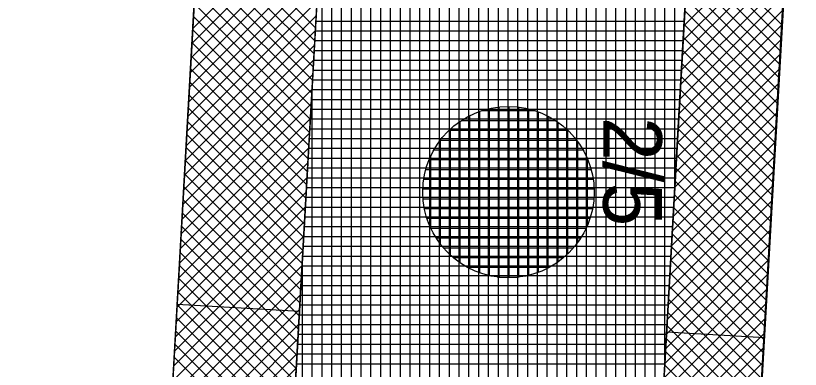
# Model space of a CAD drawing. Extents: x -565346 to -564154, y -1097386 to -1095620.
# Drawn here: x -564297.24 to -564281.23, y -1097091.9 to -1097084.68 of the extents above; entities that cross this region are included whole.
import ezdxf

# ---------------------------------------------------------------- set-up
doc = ezdxf.new("R2010")
doc.units = 0
for name, color, linetype in [('Vrstva 1', 7, 'Continuous'), ('Vrstva 13', 7, 'Continuous'), ('Vrstva 40', 7, 'Continuous'), ('Vrstva 41', 7, 'Continuous'), ('Vrstva 42', 7, 'Continuous'), ('Vrstva 43', 7, 'Continuous'), ('Vrstva 44', 7, 'Continuous')]:
    doc.layers.add(name, color=color, linetype=linetype)

msp = doc.modelspace()

# ---------------------------------------------------------------- linework, layer by layer
at = {"layer": 'Vrstva 1'}
msp.add_line((-564296.5, -1097135.53), (-564285.9, -1096948.97), dxfattribs=at)
at = {"layer": 'Vrstva 13'}
msp.add_line((-564277.71, -1097016.43), (-564284.61, -1097137.94), dxfattribs=at)
at = {"layer": 'Vrstva 41'}
for p, q in [((-564293.947, -1097090.573), (-564291.451, -1097090.714)), ((-564283.951, -1097091.14), (-564281.958, -1097091.253))]:
    msp.add_line(p, q, dxfattribs=at)
for points in [[(-564296.782, -1097140.492), (-564294.286, -1097140.634), (-564282.373, -1096930.972), (-564284.87, -1096930.83)], [(-564272.899, -1096931.51), (-564274.888, -1096931.397), (-564286.791, -1097141.059), (-564284.798, -1097141.172)]]:
    msp.add_lwpolyline(points, close=True, dxfattribs=at)
at = {"layer": 'Vrstva 42'}
for p, q in [((-564290.971, -1097082.285), (-564293.626, -1097084.94)), ((-564293.49, -1097082.557), (-564291.121, -1097084.927)), ((-564290.988, -1097082.585), (-564293.643, -1097085.24)), ((-564291.005, -1097082.885), (-564293.66, -1097085.54)), ((-564293.505, -1097082.825), (-564291.136, -1097085.194)), ((-564281.483, -1097082.768), (-564283.602, -1097084.887)), ((-564283.494, -1097082.978), (-564281.603, -1097084.869)), ((-564291.022, -1097083.185), (-564293.677, -1097085.84)), ((-564293.521, -1097083.092), (-564291.151, -1097085.462)), ((-564281.5, -1097083.068), (-564283.619, -1097085.186)), ((-564293.536, -1097083.36), (-564291.166, -1097085.73)), ((-564281.517, -1097083.368), (-564283.636, -1097085.486)), ((-564283.509, -1097083.246), (-564281.618, -1097085.137)), ((-564291.039, -1097083.485), (-564293.694, -1097086.14)), ((-564283.524, -1097083.513), (-564281.633, -1097085.404)), ((-564293.551, -1097083.628), (-564291.182, -1097085.997)), ((-564281.534, -1097083.668), (-564283.653, -1097085.786)), ((-564291.056, -1097083.785), (-564293.711, -1097086.44)), ((-564283.539, -1097083.781), (-564281.648, -1097085.672)), ((-564293.566, -1097083.895), (-564291.197, -1097086.265)), ((-564281.551, -1097083.967), (-564283.67, -1097086.086)), ((-564291.073, -1097084.084), (-564293.728, -1097086.739)), ((-564293.581, -1097084.163), (-564291.212, -1097086.533)), ((-564283.554, -1097084.049), (-564281.663, -1097085.94)), ((-564281.568, -1097084.267), (-564283.687, -1097086.386)), ((-564283.57, -1097084.316), (-564281.678, -1097086.207)), ((-564291.09, -1097084.384), (-564293.745, -1097087.039)), ((-564293.597, -1097084.431), (-564291.227, -1097086.8)), ((-564281.585, -1097084.567), (-564283.704, -1097086.686)), ((-564283.585, -1097084.584), (-564281.694, -1097086.475)), ((-564291.107, -1097084.684), (-564293.762, -1097087.339)), ((-564293.612, -1097084.698), (-564291.242, -1097087.068)), ((-564293.627, -1097084.966), (-564291.258, -1097087.335)), ((-564281.602, -1097084.867), (-564283.721, -1097086.986)), ((-564283.6, -1097084.851), (-564281.709, -1097086.743)), ((-564291.124, -1097084.984), (-564293.779, -1097087.639)), ((-564283.615, -1097085.119), (-564281.724, -1097087.01)), ((-564291.141, -1097085.284), (-564293.796, -1097087.939)), ((-564293.642, -1097085.234), (-564291.273, -1097087.603)), ((-564281.619, -1097085.167), (-564283.738, -1097087.286)), ((-564283.63, -1097085.387), (-564281.739, -1097087.278)), ((-564291.158, -1097085.584), (-564293.813, -1097088.239)), ((-564293.658, -1097085.501), (-564291.288, -1097087.871)), ((-564281.636, -1097085.467), (-564283.755, -1097087.585)), ((-564293.673, -1097085.769), (-564291.303, -1097088.138)), ((-564281.653, -1097085.767), (-564283.772, -1097087.885)), ((-564283.646, -1097085.654), (-564281.754, -1097087.546)), ((-564291.175, -1097085.884), (-564293.83, -1097088.539)), ((-564283.661, -1097085.922), (-564281.77, -1097087.813)), ((-564293.688, -1097086.036), (-564291.318, -1097088.406)), ((-564281.67, -1097086.066), (-564283.789, -1097088.185)), ((-564291.192, -1097086.184), (-564293.847, -1097088.839)), ((-564283.676, -1097086.19), (-564281.785, -1097088.081)), ((-564293.703, -1097086.304), (-564291.334, -1097088.674)), ((-564281.687, -1097086.366), (-564283.806, -1097088.485)), ((-564291.209, -1097086.483), (-564293.864, -1097089.138)), ((-564293.718, -1097086.572), (-564291.349, -1097088.941)), ((-564283.691, -1097086.457), (-564281.8, -1097088.349)), ((-564281.705, -1097086.666), (-564283.823, -1097088.785)), ((-564283.706, -1097086.725), (-564281.815, -1097088.616)), ((-564291.226, -1097086.783), (-564293.881, -1097089.438)), ((-564293.734, -1097086.839), (-564291.364, -1097089.209)), ((-564281.722, -1097086.966), (-564283.84, -1097089.085)), ((-564283.722, -1097086.993), (-564281.83, -1097088.884)), ((-564291.243, -1097087.083), (-564293.898, -1097089.738)), ((-564293.749, -1097087.107), (-564291.379, -1097089.477)), ((-564293.764, -1097087.375), (-564291.394, -1097089.744)), ((-564281.739, -1097087.266), (-564283.857, -1097089.385)), ((-564283.737, -1097087.26), (-564281.846, -1097089.151)), ((-564291.26, -1097087.383), (-564293.915, -1097090.038)), ((-564283.752, -1097087.528), (-564281.861, -1097089.419)), ((-564291.277, -1097087.683), (-564293.932, -1097090.338)), ((-564293.779, -1097087.642), (-564291.41, -1097090.012)), ((-564281.756, -1097087.566), (-564283.874, -1097089.684)), ((-564283.767, -1097087.796), (-564281.876, -1097089.687)), ((-564291.294, -1097087.983), (-564293.949, -1097090.638)), ((-564293.794, -1097087.91), (-564291.425, -1097090.279)), ((-564281.773, -1097087.866), (-564283.891, -1097089.984)), ((-564293.81, -1097088.178), (-564291.44, -1097090.547)), ((-564281.79, -1097088.165), (-564283.908, -1097090.284)), ((-564283.782, -1097088.063), (-564281.891, -1097089.954)), ((-564291.311, -1097088.283), (-564293.966, -1097090.938)), ((-564283.798, -1097088.331), (-564281.906, -1097090.222)), ((-564293.825, -1097088.445), (-564291.455, -1097090.815)), ((-564281.807, -1097088.465), (-564283.925, -1097090.584)), ((-564291.328, -1097088.583), (-564293.983, -1097091.238)), ((-564283.813, -1097088.599), (-564281.922, -1097090.49)), ((-564293.84, -1097088.713), (-564291.47, -1097091.082)), ((-564281.824, -1097088.765), (-564283.942, -1097090.884)), ((-564291.345, -1097088.883), (-564294, -1097091.537)), ((-564293.855, -1097088.98), (-564291.486, -1097091.35)), ((-564283.828, -1097088.866), (-564281.937, -1097090.757)), ((-564281.841, -1097089.065), (-564283.959, -1097091.184)), ((-564283.843, -1097089.134), (-564281.952, -1097091.025)), ((-564291.363, -1097089.182), (-564294.017, -1097091.837)), ((-564293.87, -1097089.248), (-564291.501, -1097091.618)), ((-564281.858, -1097089.365), (-564283.976, -1097091.484)), ((-564283.858, -1097089.402), (-564281.967, -1097091.293)), ((-564291.38, -1097089.482), (-564294.035, -1097092.137)), ((-564293.886, -1097089.516), (-564291.516, -1097091.885)), ((-564291.397, -1097089.782), (-564294.052, -1097092.437)), ((-564293.901, -1097089.783), (-564291.531, -1097092.153)), ((-564281.875, -1097089.665), (-564283.994, -1097091.784)), ((-564283.873, -1097089.669), (-564281.982, -1097091.56)), ((-564283.889, -1097089.937), (-564281.997, -1097091.828)), ((-564291.414, -1097090.082), (-564294.069, -1097092.737)), ((-564293.916, -1097090.051), (-564291.547, -1097092.42)), ((-564281.892, -1097089.965), (-564284.011, -1097092.083)), ((-564281.909, -1097090.264), (-564284.028, -1097092.383)), ((-564283.904, -1097090.204), (-564282.013, -1097092.096)), ((-564291.431, -1097090.382), (-564294.086, -1097093.037)), ((-564293.931, -1097090.319), (-564291.562, -1097092.688)), ((-564281.926, -1097090.564), (-564284.045, -1097092.683)), ((-564283.919, -1097090.472), (-564282.028, -1097092.363)), ((-564291.448, -1097090.682), (-564294.103, -1097093.337)), ((-564293.946, -1097090.586), (-564291.577, -1097092.956)), ((-564283.934, -1097090.74), (-564282.043, -1097092.631)), ((-564293.962, -1097090.854), (-564291.592, -1097093.223)), ((-564281.943, -1097090.864), (-564284.062, -1097092.983)), ((-564291.465, -1097090.982), (-564294.12, -1097093.637)), ((-564283.949, -1097091.007), (-564282.058, -1097092.899)), ((-564293.977, -1097091.122), (-564291.607, -1097093.491)), ((-564281.96, -1097091.164), (-564284.079, -1097093.283)), ((-564291.482, -1097091.282), (-564294.137, -1097093.937)), ((-564283.965, -1097091.275), (-564282.073, -1097093.166)), ((-564293.992, -1097091.389), (-564291.623, -1097093.759)), ((-564281.977, -1097091.464), (-564284.096, -1097093.583)), ((-564283.98, -1097091.543), (-564282.089, -1097093.434)), ((-564291.499, -1097091.581), (-564294.154, -1097094.236)), ((-564294.007, -1097091.657), (-564291.638, -1097094.026)), ((-564281.994, -1097091.764), (-564284.113, -1097093.883)), ((-564283.995, -1097091.81), (-564282.104, -1097093.702)), ((-564291.516, -1097091.881), (-564294.171, -1097094.536))]:
    msp.add_line(p, q, dxfattribs=at)
at = {"layer": 'Vrstva 43'}
for p, q in [((-564283.79, -1097088.199), (-564283.79, -1096955.91)), ((-564283.99, -1097091.722), (-564283.99, -1096959.43)), ((-564284.19, -1097095.244), (-564284.19, -1096962.95)), ((-564284.39, -1097098.767), (-564284.39, -1096966.47)), ((-564284.59, -1097102.29), (-564284.59, -1096969.99)), ((-564284.79, -1097105.813), (-564284.79, -1096973.51)), ((-564284.99, -1097109.336), (-564284.99, -1096977.03)), ((-564285.19, -1097112.859), (-564285.19, -1096980.55)), ((-564285.39, -1097116.382), (-564285.39, -1096984.069)), ((-564285.59, -1097119.904), (-564285.59, -1096987.589)), ((-564285.79, -1097123.427), (-564285.79, -1096991.109)), ((-564285.99, -1097126.95), (-564285.99, -1096994.629)), ((-564286.19, -1097130.473), (-564286.19, -1096998.149)), ((-564286.39, -1097133.996), (-564286.39, -1097001.669)), ((-564286.59, -1097137.519), (-564286.59, -1097005.189)), ((-564286.79, -1097141.041), (-564286.79, -1097008.709)), ((-564286.99, -1097151.064), (-564286.99, -1097012.229)), ((-564287.19, -1097151.053), (-564287.19, -1097015.748)), ((-564287.39, -1097151.606), (-564287.39, -1097019.268)), ((-564287.59, -1097155.126), (-564287.59, -1097022.788)), ((-564287.79, -1097158.646), (-564287.79, -1097026.308)), ((-564287.99, -1097162.166), (-564287.99, -1097029.828)), ((-564288.19, -1097165.686), (-564288.19, -1097033.348)), ((-564288.39, -1097169.206), (-564288.39, -1097036.868)), ((-564288.59, -1097172.726), (-564288.59, -1097040.388)), ((-564288.79, -1097176.246), (-564288.79, -1097043.908)), ((-564288.99, -1097179.766), (-564288.99, -1097047.427)), ((-564289.19, -1097183.288), (-564289.19, -1097050.947)), ((-564289.39, -1097186.812), (-564289.39, -1097054.467)), ((-564289.59, -1097190.335), (-564289.59, -1097057.987)), ((-564289.79, -1097193.858), (-564289.79, -1097061.507)), ((-564289.99, -1097197.382), (-564289.99, -1097065.027)), ((-564290.19, -1097200.905), (-564290.19, -1097068.547)), ((-564290.39, -1097204.428), (-564290.39, -1097072.067)), ((-564290.59, -1097207.951), (-564290.59, -1097075.587)), ((-564290.79, -1097211.475), (-564290.79, -1097079.106)), ((-564290.99, -1097214.998), (-564290.99, -1097082.626)), ((-564291.113, -1097084.79), (-564283.596, -1097084.79)), ((-564291.124, -1097084.99), (-564283.608, -1097084.99)), ((-564291.136, -1097085.19), (-564283.619, -1097085.19)), ((-564291.147, -1097085.39), (-564283.631, -1097085.39)), ((-564291.158, -1097085.59), (-564283.642, -1097085.59)), ((-564291.17, -1097085.79), (-564283.653, -1097085.79)), ((-564291.181, -1097085.99), (-564283.665, -1097085.99)), ((-564291.192, -1097086.19), (-564283.676, -1097086.19)), ((-564291.19, -1097218.521), (-564291.19, -1097086.146)), ((-564291.204, -1097086.39), (-564283.687, -1097086.39)), ((-564291.215, -1097086.59), (-564283.699, -1097086.59)), ((-564291.227, -1097086.79), (-564283.71, -1097086.79)), ((-564291.238, -1097086.99), (-564283.721, -1097086.99)), ((-564291.249, -1097087.19), (-564283.733, -1097087.19)), ((-564291.261, -1097087.39), (-564283.744, -1097087.39)), ((-564291.272, -1097087.59), (-564283.755, -1097087.59)), ((-564291.283, -1097087.79), (-564283.767, -1097087.79)), ((-564291.295, -1097087.99), (-564283.778, -1097087.99)), ((-564291.306, -1097088.19), (-564283.79, -1097088.19)), ((-564291.317, -1097088.39), (-564283.801, -1097088.39)), ((-564291.329, -1097088.59), (-564283.812, -1097088.59)), ((-564291.34, -1097088.79), (-564283.824, -1097088.79)), ((-564291.352, -1097088.99), (-564283.835, -1097088.99)), ((-564291.363, -1097089.19), (-564283.846, -1097089.19)), ((-564291.374, -1097089.39), (-564283.858, -1097089.39)), ((-564291.386, -1097089.59), (-564283.869, -1097089.59)), ((-564291.39, -1097222.044), (-564291.39, -1097089.666)), ((-564291.397, -1097089.79), (-564283.88, -1097089.79)), ((-564291.408, -1097089.99), (-564283.892, -1097089.99)), ((-564291.42, -1097090.19), (-564283.903, -1097090.19)), ((-564291.431, -1097090.39), (-564283.914, -1097090.39)), ((-564291.442, -1097090.59), (-564283.926, -1097090.59)), ((-564291.454, -1097090.79), (-564283.937, -1097090.79)), ((-564291.465, -1097090.99), (-564283.948, -1097090.99)), ((-564291.477, -1097091.19), (-564283.96, -1097091.19)), ((-564291.488, -1097091.39), (-564283.971, -1097091.39)), ((-564291.499, -1097091.59), (-564283.983, -1097091.59)), ((-564291.511, -1097091.79), (-564283.994, -1097091.79))]:
    msp.add_line(p, q, dxfattribs=at)
msp.add_lwpolyline([(-564283.37, -1096906.18), (-564284.87, -1096930.83), (-564282.373, -1096930.972), (-564294.286, -1097140.634), (-564296.782, -1097140.492), (-564297.42, -1097150.37), (-564294.347, -1097150.646), (-564303.226, -1097307.04), (-564304.096, -1097322.37), (-564304.399, -1097332.838), (-564302.848, -1097333.175), (-564297.082, -1097322.329), (-564293.197, -1097253.877), (-564289.027, -1097180.417), (-564287.358, -1097151.043), (-564285.364, -1097151.156), (-564284.798, -1097141.172), (-564286.791, -1097141.059), (-564274.888, -1096931.397), (-564272.899, -1096931.51), (-564271.475, -1096906.55)], dxfattribs=at)
at = {"layer": 'Vrstva 44'}
for p, q in [((-564287.57, -1097089.991), (-564287.57, -1097086.579)), ((-564287.37, -1097090.023), (-564287.37, -1097086.545)), ((-564287.17, -1097090.032), (-564287.17, -1097086.535)), ((-564286.97, -1097090.019), (-564286.97, -1097086.548)), ((-564287.97, -1097089.847), (-564287.97, -1097086.721)), ((-564287.77, -1097089.931), (-564287.77, -1097086.637)), ((-564287.72, -1097086.62), (-564286.645, -1097086.62)), ((-564286.77, -1097089.983), (-564286.77, -1097086.586)), ((-564286.57, -1097089.922), (-564286.57, -1097086.647)), ((-564286.37, -1097089.831), (-564286.37, -1097086.736)), ((-564288.17, -1097089.728), (-564288.17, -1097086.84)), ((-564288.141, -1097086.82), (-564286.227, -1097086.82)), ((-564286.17, -1097089.708), (-564286.17, -1097086.86)), ((-564288.393, -1097087.02), (-564285.976, -1097087.02)), ((-564288.37, -1097089.569), (-564288.37, -1097086.998)), ((-564285.97, -1097089.542), (-564285.97, -1097087.025)), ((-564288.572, -1097087.22), (-564285.797, -1097087.22)), ((-564288.57, -1097089.349), (-564288.57, -1097087.218)), ((-564285.77, -1097089.313), (-564285.77, -1097087.256)), ((-564288.705, -1097087.42), (-564285.663, -1097087.42)), ((-564288.801, -1097087.62), (-564285.566, -1097087.62)), ((-564288.77, -1097089.022), (-564288.77, -1097087.544)), ((-564285.57, -1097088.955), (-564285.57, -1097087.611)), ((-564288.87, -1097087.82), (-564285.499, -1097087.82)), ((-564288.914, -1097088.02), (-564285.456, -1097088.02)), ((-564288.932, -1097088.22), (-564285.436, -1097088.22)), ((-564288.927, -1097088.42), (-564285.44, -1097088.42)), ((-564288.9, -1097088.62), (-564285.468, -1097088.62)), ((-564288.849, -1097088.82), (-564285.52, -1097088.82)), ((-564288.771, -1097089.02), (-564285.598, -1097089.02)), ((-564288.66, -1097089.22), (-564285.707, -1097089.22)), ((-564288.515, -1097089.42), (-564285.855, -1097089.42)), ((-564288.312, -1097089.62), (-564286.057, -1097089.62)), ((-564288.02, -1097089.82), (-564286.35, -1097089.82)), ((-564287.404, -1097090.02), (-564286.98, -1097090.02))]:
    msp.add_line(p, q, dxfattribs=at)
msp.add_circle((-564287.184, -1097088.284), 1.75, dxfattribs=at)

# ---------------------------------------------------------------- texts
at = {"layer": 'Vrstva 40'}
msp.add_text('2/5', height=1.2, rotation=270, dxfattribs=at).set_placement((-564285.25, -1097086.75))

doc.saveas('drawing.dxf')
